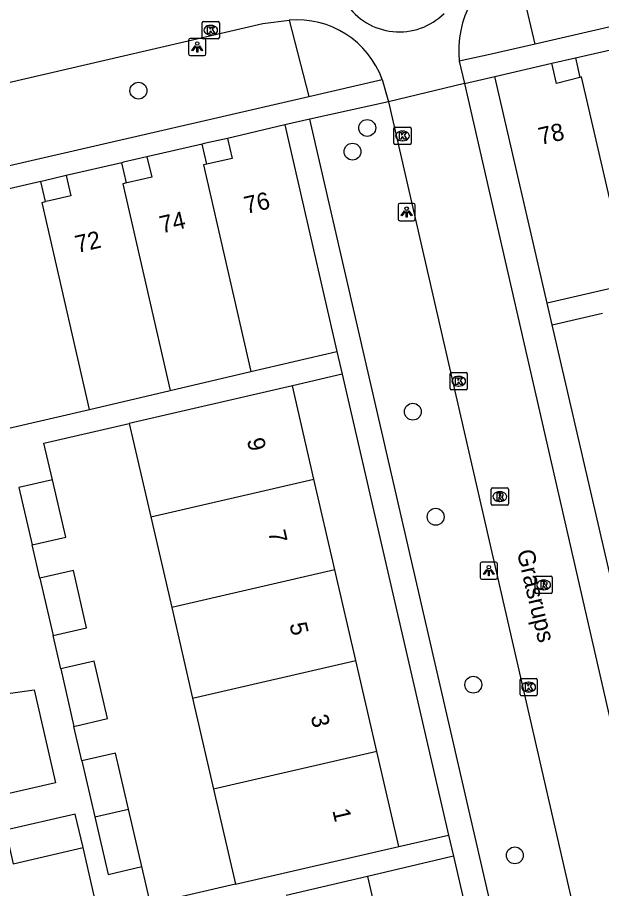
# Model space of a CAD drawing. Extents: x 156414 to 157775, y 382335 to 383765.
# Drawn here: x 157030.3 to 157064.1, y 383047.7 to 383098.2 of the extents above; entities that cross this region are included whole.
import ezdxf

# ---------------------------------------------------------------- set-up
doc = ezdxf.new("R2010")
doc.units = 0
for name, color, linetype in [('IMGEO_Boom', 7, 'Continuous'), ('IMGEO_Kolk', 7, 'Continuous'), ('IMGEO_Lichtpunt', 7, 'Continuous'), ('IMGEO_Openbare_ruimte_label', 7, 'Continuous'), ('IMGEO_Pand', 7, 'Continuous'), ('IMGEO_Pand_nummerreeks', 7, 'Continuous'), ('IMGEO_Parkeervlak_open', 7, 'Continuous'), ('IMGEO_Rijbaan_lokaal_gesloten', 7, 'Continuous'), ('IMGEO_Rijbaan_lokaal_open', 7, 'Continuous'), ('IMGEO_Rioolput', 7, 'Continuous'), ('IMGEO_Voetpad_open', 7, 'Continuous')]:
    doc.layers.add(name, color=color, linetype=linetype)

msp = doc.modelspace()

# ---------------------------------------------------------------- linework, layer by layer
at = {"layer": 'IMGEO_Boom'}
for centre in [(157037.288, 383093.954), (157050.559, 383091.791), (157049.7, 383090.418), (157053.199, 383075.337), (157054.525, 383069.243), (157056.709, 383059.504), (157059.121, 383049.607)]:
    msp.add_circle(centre, 0.489, dxfattribs=at)
at = {"layer": 'IMGEO_Kolk'}
for p, q in [((157041.056, 383097.963), (157041.908, 383097.963)), ((157040.981, 383097.037), (157040.981, 383097.889)), ((157041.469, 383097.743), (157041.494, 383097.743)), ((157041.982, 383097.889), (157041.982, 383097.037)), ((157041.908, 383096.963), (157041.056, 383096.963)), ((157041.492, 383097.183), (157041.467, 383097.183)), ((157052.103, 383090.906), (157052.103, 383091.758)), ((157052.178, 383091.832), (157053.03, 383091.832)), ((157052.591, 383091.612), (157052.616, 383091.612)), ((157053.104, 383091.758), (157053.104, 383090.906)), ((157052.614, 383091.052), (157052.589, 383091.052)), ((157053.03, 383090.832), (157052.178, 383090.832)), ((157055.362, 383076.68), (157055.362, 383077.532)), ((157055.437, 383077.606), (157056.289, 383077.606)), ((157055.85, 383077.386), (157055.875, 383077.386)), ((157056.363, 383077.532), (157056.363, 383076.68)), ((157055.873, 383076.826), (157055.848, 383076.826)), ((157056.289, 383076.606), (157055.437, 383076.606)), ((157059.42, 383058.94), (157059.42, 383059.792)), ((157059.495, 383059.866), (157060.347, 383059.866)), ((157059.908, 383059.646), (157059.933, 383059.646)), ((157060.421, 383059.792), (157060.421, 383058.94)), ((157059.931, 383059.086), (157059.906, 383059.086)), ((157060.347, 383058.866), (157059.495, 383058.866))]:
    msp.add_line(p, q, dxfattribs=at)
for points in [[(157041.056, 383097.963), (157041.908, 383097.963)], [(157040.981, 383097.037), (157040.981, 383097.889)], [(157041.302, 383097.663), (157041.425, 383097.663), (157041.425, 383097.512), (157041.555, 383097.663), (157041.719, 383097.663), (157041.573, 383097.512), (157041.726, 383097.263), (157041.574, 383097.263), (157041.489, 383097.427), (157041.425, 383097.36), (157041.425, 383097.263), (157041.302, 383097.263), (157041.302, 383097.663)], [(157041.982, 383097.889), (157041.982, 383097.037)], [(157041.908, 383096.963), (157041.056, 383096.963)], [(157052.103, 383090.906), (157052.103, 383091.758)], [(157052.178, 383091.832), (157053.03, 383091.832)], [(157052.424, 383091.532), (157052.547, 383091.532), (157052.547, 383091.381), (157052.677, 383091.532), (157052.841, 383091.532), (157052.695, 383091.381), (157052.848, 383091.132), (157052.696, 383091.132), (157052.611, 383091.296), (157052.547, 383091.229), (157052.547, 383091.132), (157052.424, 383091.132), (157052.424, 383091.532)], [(157053.104, 383091.758), (157053.104, 383090.906)], [(157053.03, 383090.832), (157052.178, 383090.832)], [(157055.362, 383076.68), (157055.362, 383077.532)], [(157055.437, 383077.606), (157056.289, 383077.606)], [(157055.683, 383077.306), (157055.806, 383077.306), (157055.806, 383077.155), (157055.936, 383077.306), (157056.1, 383077.306), (157055.954, 383077.155), (157056.107, 383076.906), (157055.955, 383076.906), (157055.87, 383077.07), (157055.806, 383077.003), (157055.806, 383076.906), (157055.683, 383076.906), (157055.683, 383077.306)], [(157056.363, 383077.532), (157056.363, 383076.68)], [(157056.289, 383076.606), (157055.437, 383076.606)], [(157059.42, 383058.94), (157059.42, 383059.792)], [(157059.495, 383059.866), (157060.347, 383059.866)], [(157059.741, 383059.566), (157059.864, 383059.566), (157059.864, 383059.415), (157059.994, 383059.566), (157060.158, 383059.566), (157060.012, 383059.415), (157060.165, 383059.166), (157060.013, 383059.166), (157059.928, 383059.33), (157059.864, 383059.263), (157059.864, 383059.166), (157059.741, 383059.166), (157059.741, 383059.566)], [(157060.421, 383059.792), (157060.421, 383058.94)], [(157060.347, 383058.866), (157059.495, 383058.866)]]:
    msp.add_lwpolyline(points, dxfattribs=at)
for centre, start, end in [((157041.058, 383097.887), 91.552, 178.448), ((157041.058, 383097.887), 91.552, 178.448), ((157041.906, 383097.887), 1.552, 88.448), ((157041.906, 383097.887), 1.552, 88.448), ((157041.058, 383097.039), 181.552, 268.448), ((157041.058, 383097.039), 181.552, 268.448), ((157041.906, 383097.039), 271.552, 358.448), ((157041.906, 383097.039), 271.552, 358.448), ((157052.18, 383091.756), 91.552, 178.448), ((157052.18, 383091.756), 91.552, 178.448), ((157053.028, 383091.756), 1.552, 88.448), ((157053.028, 383091.756), 1.552, 88.448), ((157052.18, 383090.908), 181.552, 268.448), ((157052.18, 383090.908), 181.552, 268.448), ((157053.028, 383090.908), 271.552, 358.448), ((157053.028, 383090.908), 271.552, 358.448), ((157055.439, 383077.53), 91.552, 178.448), ((157055.439, 383077.53), 91.552, 178.448), ((157056.287, 383077.53), 1.552, 88.448), ((157056.287, 383077.53), 1.552, 88.448), ((157055.439, 383076.682), 181.552, 268.448), ((157055.439, 383076.682), 181.552, 268.448), ((157056.287, 383076.682), 271.552, 358.448), ((157056.287, 383076.682), 271.552, 358.448), ((157059.497, 383059.79), 91.552, 178.448), ((157059.497, 383059.79), 91.552, 178.448), ((157060.345, 383059.79), 1.552, 88.448), ((157060.345, 383059.79), 1.552, 88.448), ((157059.497, 383058.942), 181.552, 268.448), ((157059.497, 383058.942), 181.552, 268.448), ((157060.345, 383058.942), 271.552, 358.448), ((157060.345, 383058.942), 271.552, 358.448)]:
    msp.add_arc(centre, 0.0765, start, end, dxfattribs=at)
for centre, major_axis, ratio, start_param, end_param in [((157041.468, 383097.463), (-0.387, 0.002), 0.722429, 4.712389, 7.853982), ((157041.493, 383097.463), (-0.39, 0.002), 0.717154, 1.570796, 4.712389), ((157052.59, 383091.332), (-0.387, 0.002), 0.722429, 4.712389, 7.853982), ((157052.615, 383091.332), (-0.39, 0.002), 0.717154, 1.570796, 4.712389), ((157055.849, 383077.106), (-0.387, 0.002), 0.722429, 4.712389, 7.853982), ((157055.874, 383077.106), (-0.39, 0.002), 0.717154, 1.570796, 4.712389), ((157059.907, 383059.366), (-0.387, 0.002), 0.722429, 4.712389, 7.853982), ((157059.932, 383059.366), (-0.39, 0.002), 0.717154, 1.570796, 4.712389)]:
    msp.add_ellipse(centre, major_axis=major_axis, ratio=ratio, start_param=start_param, end_param=end_param, dxfattribs=at)
at = {"layer": 'IMGEO_Lichtpunt'}
for p, q in [((157041.103, 383096.984), (157040.295, 383096.984)), ((157041.103, 383096.984), (157040.295, 383096.984)), ((157040.201, 383096.889), (157040.201, 383096.082)), ((157040.201, 383096.889), (157040.201, 383096.082)), ((157041.197, 383096.082), (157041.197, 383096.889)), ((157041.197, 383096.082), (157041.197, 383096.889)), ((157040.295, 383095.988), (157041.103, 383095.988)), ((157040.295, 383095.988), (157041.103, 383095.988)), ((157053.249, 383087.41), (157052.441, 383087.41)), ((157053.249, 383087.41), (157052.441, 383087.41)), ((157052.347, 383087.315), (157052.347, 383086.508)), ((157052.347, 383087.315), (157052.347, 383086.508)), ((157053.343, 383086.508), (157053.343, 383087.315)), ((157053.343, 383086.508), (157053.343, 383087.315)), ((157052.441, 383086.414), (157053.249, 383086.414)), ((157052.441, 383086.414), (157053.249, 383086.414)), ((157058.014, 383066.616), (157057.206, 383066.616)), ((157058.014, 383066.616), (157057.206, 383066.616)), ((157057.112, 383066.521), (157057.112, 383065.714)), ((157057.112, 383066.521), (157057.112, 383065.714)), ((157058.108, 383065.714), (157058.108, 383066.521)), ((157058.108, 383065.714), (157058.108, 383066.521)), ((157057.206, 383065.62), (157058.014, 383065.62)), ((157057.206, 383065.62), (157058.014, 383065.62))]:
    msp.add_line(p, q, dxfattribs=at)
for points in [[(157040.575, 383096.553), (157040.614, 383096.525), (157040.426, 383096.263), (157040.388, 383096.29), (157040.575, 383096.553)], [(157040.677, 383096.505), (157040.724, 383096.505), (157040.724, 383096.183), (157040.677, 383096.183), (157040.677, 383096.505)], [(157040.787, 383096.525), (157040.825, 383096.552), (157041.012, 383096.29), (157040.973, 383096.262), (157040.787, 383096.525)], [(157052.721, 383086.979), (157052.76, 383086.951), (157052.572, 383086.689), (157052.534, 383086.716), (157052.721, 383086.979)], [(157052.823, 383086.931), (157052.87, 383086.931), (157052.87, 383086.609), (157052.823, 383086.609), (157052.823, 383086.931)], [(157052.933, 383086.951), (157052.971, 383086.978), (157053.158, 383086.716), (157053.119, 383086.688), (157052.933, 383086.951)], [(157057.486, 383066.185), (157057.525, 383066.157), (157057.337, 383065.895), (157057.299, 383065.922), (157057.486, 383066.185)], [(157057.588, 383066.137), (157057.635, 383066.137), (157057.635, 383065.815), (157057.588, 383065.815), (157057.588, 383066.137)], [(157057.698, 383066.157), (157057.736, 383066.184), (157057.923, 383065.922), (157057.884, 383065.894), (157057.698, 383066.157)]]:
    msp.add_lwpolyline(points, dxfattribs=at)
for centre in [(157040.7, 383096.687), (157052.846, 383087.113), (157057.611, 383066.319)]:
    msp.add_circle(centre, 0.0994, dxfattribs=at)
for centre, start, end in [((157040.295, 383096.889), 90, 180), ((157040.295, 383096.889), 90, 180), ((157041.103, 383096.889), 0, 90), ((157041.103, 383096.889), 0, 90), ((157040.295, 383096.082), 180, 270), ((157040.295, 383096.082), 180, 270), ((157041.103, 383096.082), 270, 0), ((157041.103, 383096.082), 270, 360), ((157052.441, 383087.315), 90, 180), ((157052.441, 383087.315), 90, 180), ((157053.249, 383087.315), 0, 90), ((157053.249, 383087.315), 0, 90), ((157052.441, 383086.508), 180, 270), ((157052.441, 383086.508), 180, 270), ((157053.249, 383086.508), 270, 0), ((157053.249, 383086.508), 270, 360), ((157057.206, 383066.521), 90, 180), ((157057.206, 383066.521), 90, 180), ((157058.014, 383066.521), 0, 90), ((157058.014, 383066.521), 0, 90), ((157057.206, 383065.714), 180, 270), ((157057.206, 383065.714), 180, 270), ((157058.014, 383065.714), 270, 0), ((157058.014, 383065.714), 270, 360)]:
    msp.add_arc(centre, 0.0946, start, end, dxfattribs=at)
at = {"layer": 'IMGEO_Pand'}
for points in [[(157062.628, 383095.852), (157065.939, 383096.616)], [(157057.96, 383094.77), (157061.264, 383095.541)], [(157062.889, 383094.727), (157061.535, 383094.372), (157061.264, 383095.541)], [(157062.628, 383095.852), (157062.889, 383094.727)], [(157060.986, 383081.639), (157057.96, 383094.77)], [(157065.774, 383082.741), (157062.99, 383094.749), (157062.889, 383094.727)], [(157045.778, 383091.965), (157042.45, 383091.181)], [(157045.778, 383091.965), (157048.801, 383078.827)], [(157042.45, 383091.181), (157042.725, 383090.013), (157041.251, 383089.688)], [(157040.99, 383090.857), (157037.784, 383090.109)], [(157041.251, 383089.688), (157040.99, 383090.857)], [(157037.784, 383090.109), (157038.059, 383088.941), (157036.705, 383088.633), (157036.595, 383088.608)], [(157036.32, 383089.776), (157033.101, 383089.028)], [(157036.595, 383088.608), (157036.32, 383089.776)], [(157041.251, 383089.688), (157041.056, 383089.645), (157043.808, 383077.66)], [(157033.101, 383089.028), (157033.377, 383087.86), (157032.291, 383087.608), (157032.009, 383087.542), (157031.9, 383087.517)], [(157031.625, 383088.685), (157028.432, 383087.948)], [(157031.9, 383087.517), (157031.625, 383088.685)], [(157036.595, 383088.608), (157036.38, 383088.558), (157039.127, 383076.566)], [(157034.449, 383075.473), (157031.706, 383087.472), (157031.9, 383087.517)], [(157065.774, 383082.741), (157060.986, 383081.639)], [(157043.808, 383077.66), (157048.801, 383078.827)], [(157039.127, 383076.566), (157043.808, 383077.66)], [(157046.214, 383076.844), (157036.753, 383074.659)], [(157047.464, 383071.429), (157046.214, 383076.844)], [(157034.449, 383075.473), (157039.127, 383076.566)], [(157029.768, 383074.379), (157034.449, 383075.473)], [(157036.753, 383074.659), (157038.002, 383069.246)], [(157032.301, 383071.383), (157030.352, 383070.932), (157031.119, 383067.61)], [(157031.119, 383067.61), (157033.068, 383068.06), (157032.301, 383071.383)], [(157038.002, 383069.246), (157047.464, 383071.429)], [(157048.679, 383066.163), (157047.464, 383071.429)], [(157038.002, 383069.246), (157039.217, 383063.982)], [(157032.335, 383062.348), (157034.283, 383062.799), (157033.514, 383066.131), (157031.565, 383065.681)], [(157048.679, 383066.163), (157039.217, 383063.982)], [(157049.894, 383060.898), (157048.679, 383066.163)], [(157031.565, 383065.681), (157032.335, 383062.348)], [(157039.217, 383063.982), (157040.431, 383058.719)], [(157033.55, 383057.087), (157035.498, 383057.537), (157034.729, 383060.869), (157032.78, 383060.419)], [(157040.431, 383058.719), (157049.894, 383060.898)], [(157051.109, 383055.631), (157049.894, 383060.898)], [(157032.78, 383060.419), (157033.55, 383057.087)], [(157040.431, 383058.719), (157041.65, 383053.439)], [(157036.71, 383052.293), (157035.962, 383055.53), (157034.013, 383055.08)], [(157051.109, 383055.631), (157041.65, 383053.439)], [(157052.382, 383050.117), (157051.109, 383055.631)], [(157034.013, 383055.08), (157034.761, 383051.841)], [(157041.65, 383053.439), (157042.921, 383047.931)], [(157034.076, 383050.055), (157033.626, 383052.004), (157029.572, 383051.067)], [(157034.761, 383051.841), (157036.71, 383052.293)], [(157037.481, 383048.953), (157036.71, 383052.293)], [(157034.761, 383051.841), (157035.532, 383048.503), (157037.481, 383048.953)], [(157029.572, 383051.067), (157030.022, 383049.119), (157034.076, 383050.055)], [(157042.921, 383047.931), (157052.382, 383050.117)], [(157055.561, 383049.561), (157050.565, 383048.382)], [(157055.561, 383049.561), (157058.598, 383036.411)], [(157050.565, 383048.382), (157045.864, 383047.273)], [(157050.565, 383048.382), (157053.323, 383036.469), (157053.519, 383036.51)]]:
    msp.add_lwpolyline(points, dxfattribs=at)
at = {"layer": 'IMGEO_Parkeervlak_open'}
for points in [[(157060.303, 383096.66), (157059.229, 383101.169)], [(157046.025, 383098.044), (157047.171, 383093.611)]]:
    msp.add_lwpolyline(points, dxfattribs=at)
at = {"layer": 'IMGEO_Rijbaan_lokaal_gesloten'}
for points in [[(156989.408, 383084.847), (156990.404, 383085.292), (157000, 383087.518), (157044.51, 383097.845), (157046.025, 383098.044)], [(157055.894, 383095.657), (157056.19, 383094.365)], [(157051.433, 383094.594), (157051.788, 383093.312)], [(157056.19, 383094.365), (157051.788, 383093.312)], [(157056.19, 383094.365), (157068.295, 383041.495)], [(157051.788, 383093.312), (157063.199, 383043.56), (157063.89, 383040.486)]]:
    msp.add_lwpolyline(points, dxfattribs=at)
for centre, radius, start, end in [((157061.66, 383096.28), 5.8, 115.6991, 186.1684), ((157046.469, 383092.776), 5.287, 20.1135, 94.8154)]:
    msp.add_arc(centre, radius, start, end, dxfattribs=at)
at = {"layer": 'IMGEO_Rijbaan_lokaal_open'}
msp.add_arc((157052.414, 383101.038), 3.678, 213.3852, 314.9955, dxfattribs=at)
at = {"layer": 'IMGEO_Rioolput'}
for p, q in [((157057.743, 383069.986), (157057.743, 383070.838)), ((157057.818, 383070.912), (157058.67, 383070.912)), ((157058.231, 383070.692), (157058.256, 383070.692)), ((157058.744, 383070.838), (157058.744, 383069.986)), ((157058.67, 383069.912), (157057.818, 383069.912)), ((157058.254, 383070.132), (157058.229, 383070.132)), ((157060.291, 383064.866), (157060.291, 383065.718)), ((157060.366, 383065.792), (157061.218, 383065.792)), ((157061.292, 383065.718), (157061.292, 383064.866)), ((157060.779, 383065.572), (157060.804, 383065.572)), ((157061.218, 383064.792), (157060.366, 383064.792)), ((157060.802, 383065.012), (157060.777, 383065.012))]:
    msp.add_line(p, q, dxfattribs=at)
for points in [[(157057.743, 383069.986), (157057.743, 383070.838)], [(157057.818, 383070.912), (157058.67, 383070.912)], [(157058.744, 383070.838), (157058.744, 383069.986)], [(157058.332, 383070.61), (157058.08, 383070.612), (157058.08, 383070.212)], [(157058.08, 383070.212), (157058.204, 383070.212), (157058.204, 383070.374), (157058.215, 383070.374)], [(157058.258, 383070.531), (157058.204, 383070.531), (157058.204, 383070.45)], [(157058.204, 383070.45), (157058.256, 383070.45)], [(157058.262, 383070.345), (157058.333, 383070.212), (157058.473, 383070.212), (157058.408, 383070.338)], [(157058.67, 383069.912), (157057.818, 383069.912)], [(157060.291, 383064.866), (157060.291, 383065.718)], [(157060.366, 383065.792), (157061.218, 383065.792)], [(157061.292, 383065.718), (157061.292, 383064.866)], [(157060.88, 383065.49), (157060.628, 383065.492), (157060.628, 383065.092)], [(157060.628, 383065.092), (157060.752, 383065.092), (157060.752, 383065.254), (157060.763, 383065.254)], [(157060.806, 383065.411), (157060.752, 383065.411), (157060.752, 383065.33)], [(157060.752, 383065.33), (157060.804, 383065.33)], [(157060.81, 383065.225), (157060.881, 383065.092), (157061.021, 383065.092), (157060.956, 383065.218)], [(157061.218, 383064.792), (157060.366, 383064.792)]]:
    msp.add_lwpolyline(points, dxfattribs=at)
for centre, radius, start, end in [((157057.82, 383070.836), 0.0765, 91.552, 178.448), ((157057.82, 383070.836), 0.0765, 91.552, 178.448), ((157058.668, 383070.836), 0.0765, 1.552, 88.448), ((157058.668, 383070.836), 0.0765, 1.552, 88.448), ((157058.214, 383070.321), 0.0533, 26.0293, 88.6989), ((157058.24, 383070.639), 0.19, 274.7715, 282.9687), ((157058.264, 383070.435), 0.0964, 77.0061, 93.1865), ((157058.278, 383070.492), 0.0378, 276.6634, 79.6772), ((157058.331, 383070.5), 0.109, 350.3612, 89.416), ((157058.329, 383070.5), 0.112, 277.5842, 350.9817), ((157058.313, 383070.285), 0.108, 29.5134, 73.7905), ((157057.82, 383069.988), 0.0765, 181.552, 268.448), ((157057.82, 383069.988), 0.0765, 181.552, 268.448), ((157058.668, 383069.988), 0.0765, 271.552, 358.448), ((157058.668, 383069.988), 0.0765, 271.552, 358.448), ((157060.368, 383065.716), 0.0765, 91.552, 178.448), ((157060.368, 383065.716), 0.0765, 91.552, 178.448), ((157061.216, 383065.716), 0.0765, 1.552, 88.448), ((157061.216, 383065.716), 0.0765, 1.552, 88.448), ((157060.762, 383065.201), 0.0533, 26.0293, 88.6989), ((157060.788, 383065.519), 0.19, 274.7715, 282.9687), ((157060.812, 383065.315), 0.0964, 77.0061, 93.1865), ((157060.826, 383065.372), 0.0378, 276.6634, 79.6772), ((157060.879, 383065.38), 0.109, 350.3612, 89.416), ((157060.877, 383065.38), 0.112, 277.5842, 350.9817), ((157060.861, 383065.165), 0.108, 29.5134, 73.7905), ((157060.368, 383064.868), 0.0765, 181.552, 268.448), ((157060.368, 383064.868), 0.0765, 181.552, 268.448), ((157061.216, 383064.868), 0.0765, 271.552, 358.448), ((157061.216, 383064.868), 0.0765, 271.552, 358.448)]:
    msp.add_arc(centre, radius, start, end, dxfattribs=at)
for centre, major_axis, ratio, start_param, end_param in [((157058.23, 383070.412), (-0.387, 0.002), 0.722429, 4.712389, 7.853982), ((157058.255, 383070.412), (-0.39, 0.002), 0.717154, 1.570796, 4.712389), ((157060.778, 383065.292), (-0.387, 0.002), 0.722429, 4.712389, 7.853982), ((157060.803, 383065.292), (-0.39, 0.002), 0.717154, 1.570796, 4.712389)]:
    msp.add_ellipse(centre, major_axis=major_axis, ratio=ratio, start_param=start_param, end_param=end_param, dxfattribs=at)
at = {"layer": 'IMGEO_Voetpad_open'}
for points in [[(157111.64, 383113.323), (157112.702, 383108.776), (157060.303, 383096.66)], [(157060.303, 383096.66), (157057.666, 383096.06), (157055.894, 383095.657)], [(157061.264, 383095.541), (157062.628, 383095.852)], [(157047.171, 383093.611), (157051.433, 383094.594)], [(157056.19, 383094.365), (157057.96, 383094.77)], [(156989.408, 383084.847), (156990.401, 383080.533), (157000, 383082.746), (157042.141, 383092.46), (157047.171, 383093.611)], [(157051.788, 383093.312), (157047.229, 383092.303)], [(157047.229, 383092.303), (157045.778, 383091.965)], [(157060.035, 383036.721), (157047.229, 383092.303)], [(157042.45, 383091.181), (157041.1, 383090.883), (157040.99, 383090.857)], [(157037.784, 383090.109), (157036.429, 383089.801), (157036.32, 383089.776)], [(157033.101, 383089.028), (157031.734, 383088.71), (157031.625, 383088.685)], [(157061.279, 383080.375), (157060.986, 383081.639)], [(157061.279, 383080.375), (157064.201, 383081.052)], [(157067.467, 383053.653), (157061.279, 383080.375)], [(157048.801, 383078.827), (157049.105, 383077.512)], [(157049.105, 383077.512), (157046.214, 383076.844)], [(157049.105, 383077.512), (157055.278, 383050.786)], [(157032.301, 383071.383), (157031.808, 383073.518), (157036.753, 383074.659)], [(157031.565, 383065.681), (157031.119, 383067.61)], [(157032.78, 383060.419), (157032.335, 383062.348)], [(157031.232, 383059.204), (157032.477, 383053.817), (157022.137, 383051.429), (157022.876, 383053.062), (157023.36, 383053.987), (157024.883, 383056.158), (157026.213, 383057.444), (157028.323, 383058.648), (157029.434, 383058.948), (157031.232, 383059.204)], [(157034.013, 383055.08), (157033.55, 383057.087)], [(157052.382, 383050.117), (157055.278, 383050.786)], [(157055.278, 383050.786), (157055.561, 383049.561)], [(157036.519, 383045.067), (157036.297, 383046.028), (157034.818, 383046.841), (157034.076, 383050.055)], [(157042.921, 383047.931), (157037.981, 383046.79), (157037.481, 383048.953)]]:
    msp.add_lwpolyline(points, dxfattribs=at)

# ---------------------------------------------------------------- texts
at = {"layer": 'IMGEO_Openbare_ruimte_label'}
msp.add_text('Grasrups', height=1, rotation=283.3553, dxfattribs=at).set_placement((157059.227, 383067.227))
at = {"layer": 'IMGEO_Pand_nummerreeks'}
for s, rotation, p in [('78', 12.9787, (157060.611, 383090.799)), ('76', 13.0061, (157043.542, 383086.801)), ('74', 13.0061, (157038.642, 383085.67)), ('72', 13.0061, (157033.74, 383084.537)), ('9', 282.9951, (157043.573, 383073.702)), ('7', 282.9951, (157044.807, 383068.357)), ('5', 282.9951, (157046.04, 383063.011)), ('3', 282.9951, (157047.274, 383057.666)), ('1', 282.9951, (157048.532, 383052.21))]:
    msp.add_text(s, height=1, rotation=rotation, dxfattribs=at).set_placement(p)

doc.saveas('drawing.dxf')
